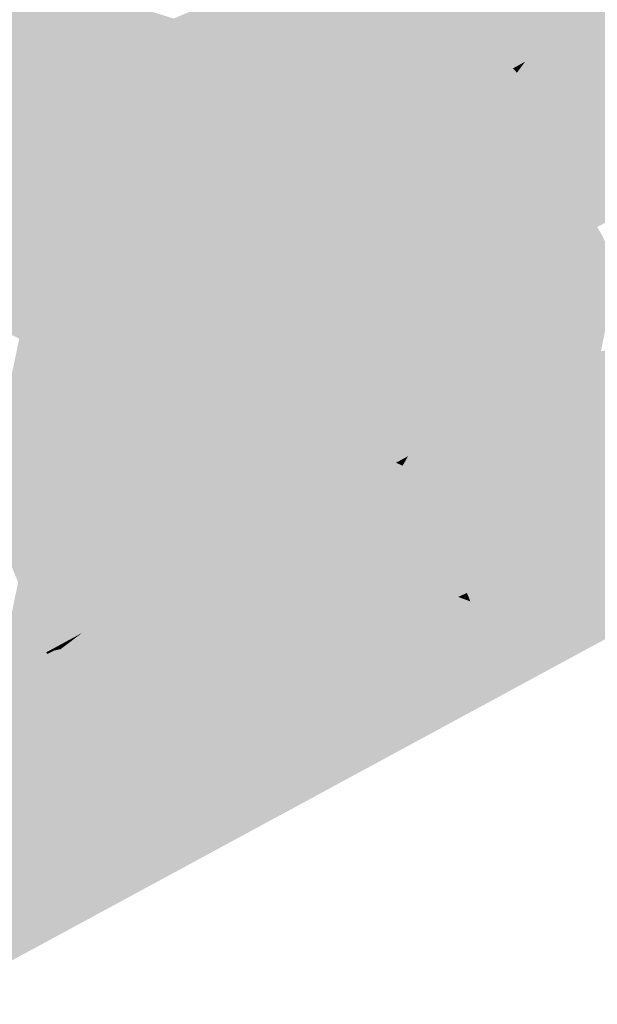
# Model space of a CAD drawing. Header units: metres. Extents: x 164696 to 183842, y 382615 to 387356.
# Tile 630 of 656: x 182687.95 to 182689.73, y 386626.77 to 386629.82. Entities that reach past the tile are written whole.
import ezdxf

# ---------------------------------------------------------------- set-up
doc = ezdxf.new("R2010")
doc.units = ezdxf.units.M
doc.layers.add('C3D-SURFACE_TINSURFACE', color=7, linetype='Continuous')

msp = doc.modelspace()

# ---------------------------------------------------------------- linework, layer by layer
at = {"layer": 'C3D-SURFACE_TINSURFACE', "color": 11, "linetype": 'Continuous', "lineweight": -3, "true_color": 0xff8585}
for points in [[(182689.8812, 386630.2442), (182689.3226, 386629.9191), (182689.7334, 386629.8094)], [(182689.8812, 386630.2442), (182689.7334, 386629.8094), (182689.7707, 386629.8296)], [(182688.4234, 386629.8208), (182688.4393, 386629.7844), (182689.1914, 386630.1467)], [(182688.4586, 386629.7495), (182689.1914, 386630.1467), (182688.4393, 386629.7844)], [(182688.4586, 386629.7495), (182688.4778, 386629.7146), (182689.1914, 386630.1467)], [(182688.4778, 386629.7146), (182689.2144, 386630.1056), (182689.1914, 386630.1467)], [(182688.4778, 386629.7146), (182688.4971, 386629.6797), (182689.2144, 386630.1056)], [(182688.4971, 386629.6797), (182689.2374, 386630.0644), (182689.2144, 386630.1056)], [(182688.4393, 386629.7844), (182687.6182, 386630.0693), (182687.3678, 386629.23)], [(182688.4393, 386629.7844), (182688.4234, 386629.8208), (182687.6182, 386630.0693)], [(182688.4971, 386629.6797), (182688.5163, 386629.6448), (182689.2374, 386630.0644)], [(182688.5163, 386629.6448), (182689.2604, 386630.0233), (182689.2374, 386630.0644)], [(182688.5163, 386629.6448), (182688.5356, 386629.6099), (182689.2604, 386630.0233)], [(182688.5356, 386629.6099), (182689.1004, 386629.4621), (182689.2604, 386630.0233)], [(182689.1376, 386629.4824), (182689.2604, 386630.0233), (182689.1004, 386629.4621)], [(182689.2851, 386629.9795), (182689.2604, 386630.0233), (182689.1376, 386629.4824)], [(182689.2851, 386629.9795), (182689.1376, 386629.4824), (182689.1748, 386629.5037)], [(182689.3039, 386629.9493), (182689.2851, 386629.9795), (182689.1748, 386629.5037)], [(182689.3039, 386629.9493), (182689.1748, 386629.5037), (182689.212, 386629.5239)], [(182689.3226, 386629.9191), (182689.3039, 386629.9493), (182689.212, 386629.5239)], [(182689.2493, 386629.5442), (182689.3226, 386629.9191), (182689.212, 386629.5239)], [(182689.2493, 386629.5442), (182689.3413, 386629.8889), (182689.3226, 386629.9191)], [(182689.3226, 386629.9191), (182689.3413, 386629.8889), (182689.7334, 386629.8094)], [(182689.3413, 386629.8889), (182689.2493, 386629.5442), (182689.2866, 386629.5644)], [(182689.3413, 386629.8889), (182689.2866, 386629.5644), (182689.3661, 386629.8539)], [(182689.3413, 386629.8889), (182689.6962, 386629.788), (182689.7334, 386629.8094)], [(182689.3413, 386629.8889), (182689.3661, 386629.8539), (182689.6962, 386629.788)], [(182689.2866, 386629.5644), (182689.3892, 386629.8138), (182689.3661, 386629.8539)], [(182689.6962, 386629.788), (182689.3661, 386629.8539), (182689.659, 386629.7678)], [(182689.3661, 386629.8539), (182689.3892, 386629.8138), (182689.659, 386629.7678)], [(182689.3238, 386629.5846), (182689.3892, 386629.8138), (182689.2866, 386629.5644)], [(182689.3238, 386629.5846), (182689.3611, 386629.6048), (182689.3892, 386629.8138)], [(182689.3611, 386629.6048), (182689.4123, 386629.7736), (182689.3892, 386629.8138)], [(182689.659, 386629.7678), (182689.3892, 386629.8138), (182689.6218, 386629.7476)], [(182689.6218, 386629.7476), (182689.3892, 386629.8138), (182689.5845, 386629.7273)], [(182689.5845, 386629.7273), (182689.3892, 386629.8138), (182689.4123, 386629.7736)], [(182689.6053, 386629.4463), (182690.2034, 386629.6783), (182689.7707, 386629.8296)], [(182689.6053, 386629.4463), (182689.7707, 386629.8296), (182689.7334, 386629.8094)], [(182689.6962, 386629.788), (182689.6053, 386629.4463), (182689.7334, 386629.8094)], [(182688.4393, 386629.7844), (182687.3678, 386629.23), (182687.3998, 386629.1734)], [(182688.4393, 386629.7844), (182687.3998, 386629.1734), (182688.2065, 386628.9733)], [(182688.4586, 386629.7495), (182688.4393, 386629.7844), (182688.2065, 386628.9733)], [(182689.5885, 386629.4796), (182689.6053, 386629.4463), (182689.6962, 386629.788)], [(182689.5885, 386629.4796), (182689.6962, 386629.788), (182689.659, 386629.7678)], [(182688.4586, 386629.7495), (182688.2065, 386628.9733), (182688.2438, 386628.9935)], [(182688.4586, 386629.7495), (182688.2438, 386628.9935), (182688.281, 386629.0149)], [(182688.4586, 386629.7495), (182688.281, 386629.0149), (182688.4778, 386629.7146)], [(182689.4123, 386629.7736), (182689.3611, 386629.6048), (182689.3983, 386629.6251)], [(182689.4354, 386629.7335), (182689.4123, 386629.7736), (182689.3983, 386629.6251)], [(182689.5845, 386629.7273), (182689.4123, 386629.7736), (182689.5473, 386629.7071)], [(182689.4354, 386629.7335), (182689.5473, 386629.7071), (182689.4123, 386629.7736)], [(182689.5547, 386629.5463), (182689.5716, 386629.5129), (182689.6218, 386629.7476)], [(182689.5547, 386629.5463), (182689.6218, 386629.7476), (182689.5845, 386629.7273)], [(182689.5716, 386629.5129), (182689.5885, 386629.4796), (182689.659, 386629.7678)], [(182689.5716, 386629.5129), (182689.659, 386629.7678), (182689.6218, 386629.7476)], [(182689.4354, 386629.7335), (182689.3983, 386629.6251), (182689.4355, 386629.6464)], [(182689.4354, 386629.7335), (182689.51, 386629.6869), (182689.5473, 386629.7071)], [(182689.464, 386629.6874), (182689.51, 386629.6869), (182689.4354, 386629.7335)], [(182689.464, 386629.6874), (182689.4354, 386629.7335), (182689.4355, 386629.6464)], [(182689.527, 386629.5844), (182689.5547, 386629.5463), (182689.5845, 386629.7273)], [(182689.527, 386629.5844), (182689.5845, 386629.7273), (182689.5473, 386629.7071)], [(182688.4971, 386629.6797), (182688.4778, 386629.7146), (182688.281, 386629.0149)], [(182689.464, 386629.6874), (182689.4355, 386629.6464), (182689.4727, 386629.6666)], [(182689.464, 386629.6874), (182689.4727, 386629.6666), (182689.51, 386629.6869)], [(182689.485, 386629.6531), (182689.51, 386629.6869), (182689.4727, 386629.6666)], [(182689.506, 386629.6188), (182689.51, 386629.6869), (182689.485, 386629.6531)], [(182689.506, 386629.6188), (182689.527, 386629.5844), (182689.5473, 386629.7071)], [(182689.506, 386629.6188), (182689.5473, 386629.7071), (182689.51, 386629.6869)], [(182688.4971, 386629.6797), (182688.281, 386629.0149), (182688.3183, 386629.0351)], [(182688.5163, 386629.6448), (182688.4971, 386629.6797), (182688.3183, 386629.0351)], [(182689.485, 386629.6531), (182689.4727, 386629.6666), (182689.4355, 386629.6464)], [(182690.2034, 386629.6783), (182689.6053, 386629.4463), (182689.6248, 386629.3969)], [(182690.2034, 386629.6783), (182689.6248, 386629.3969), (182689.6498, 386629.3484)], [(182690.2212, 386629.6449), (182690.2034, 386629.6783), (182689.6498, 386629.3484)], [(182688.5163, 386629.6448), (182688.3183, 386629.0351), (182688.3555, 386629.0553)], [(182688.5482, 386629.5767), (182688.5163, 386629.6448), (182688.3555, 386629.0553)], [(182688.5482, 386629.5767), (182688.5356, 386629.6099), (182688.5163, 386629.6448)], [(182689.527, 386629.5844), (182689.3983, 386629.6251), (182689.3611, 386629.6048)], [(182689.506, 386629.6188), (182689.4355, 386629.6464), (182689.3983, 386629.6251)], [(182689.527, 386629.5844), (182689.506, 386629.6188), (182689.3983, 386629.6251)], [(182689.506, 386629.6188), (182689.485, 386629.6531), (182689.4355, 386629.6464)], [(182690.239, 386629.6114), (182690.2212, 386629.6449), (182689.6498, 386629.3484)], [(182688.5356, 386629.6099), (182689.0631, 386629.4419), (182689.1004, 386629.4621)], [(182688.5356, 386629.6099), (182689.0259, 386629.4217), (182689.0631, 386629.4419)], [(182688.5356, 386629.6099), (182688.5482, 386629.5767), (182689.0259, 386629.4217)], [(182689.5716, 386629.5129), (182689.3611, 386629.6048), (182689.3238, 386629.5846)], [(182689.527, 386629.5844), (182689.3611, 386629.6048), (182689.5547, 386629.5463)], [(182689.5716, 386629.5129), (182689.5547, 386629.5463), (182689.3611, 386629.6048)], [(182690.239, 386629.6114), (182689.6498, 386629.3484), (182689.6749, 386629.2998)], [(182690.2568, 386629.578), (182690.239, 386629.6114), (182689.6749, 386629.2998)], [(182688.5482, 386629.5767), (182688.3555, 386629.0553), (182688.3927, 386629.0755)], [(182688.5655, 386629.5429), (182688.5482, 386629.5767), (182688.3927, 386629.0755)], [(182688.5655, 386629.5429), (182689.0259, 386629.4217), (182688.5482, 386629.5767)], [(182689.2493, 386629.5442), (182689.6053, 386629.4463), (182689.2866, 386629.5644)], [(182689.5885, 386629.4796), (182689.3238, 386629.5846), (182689.2866, 386629.5644)], [(182689.5885, 386629.4796), (182689.2866, 386629.5644), (182689.6053, 386629.4463)], [(182689.5716, 386629.5129), (182689.3238, 386629.5846), (182689.5885, 386629.4796)], [(182690.2745, 386629.5445), (182690.2568, 386629.578), (182689.6749, 386629.2998)], [(182688.5655, 386629.5429), (182688.3927, 386629.0755), (182688.43, 386629.0958)], [(182688.5655, 386629.5429), (182688.43, 386629.0958), (182688.5828, 386629.5092)], [(182688.5655, 386629.5429), (182688.9886, 386629.4014), (182689.0259, 386629.4217)], [(182688.5655, 386629.5429), (182688.5828, 386629.5092), (182688.9886, 386629.4014)], [(182689.2493, 386629.5442), (182689.212, 386629.5239), (182689.6248, 386629.3969)], [(182689.2493, 386629.5442), (182689.6248, 386629.3969), (182689.6053, 386629.4463)], [(182690.2745, 386629.5445), (182689.6749, 386629.2998), (182690.2997, 386629.4758)], [(182688.5828, 386629.5092), (182688.43, 386629.0958), (182688.4672, 386629.116)], [(182688.6001, 386629.4754), (182688.5828, 386629.5092), (182688.4672, 386629.116)], [(182688.5828, 386629.5092), (182688.9513, 386629.3812), (182688.9886, 386629.4014)], [(182688.5828, 386629.5092), (182688.6001, 386629.4754), (182688.9513, 386629.3812)], [(182689.1748, 386629.5037), (182689.1376, 386629.4824), (182689.6498, 386629.3484)], [(182689.212, 386629.5239), (182689.1748, 386629.5037), (182689.6248, 386629.3969)], [(182689.1748, 386629.5037), (182689.6498, 386629.3484), (182689.6248, 386629.3969)], [(182688.6001, 386629.4754), (182688.4672, 386629.116), (182688.5045, 386629.1362)], [(182688.6001, 386629.4754), (182688.5045, 386629.1362), (182688.6174, 386629.4417)], [(182688.6001, 386629.4754), (182688.9141, 386629.361), (182688.9513, 386629.3812)], [(182688.6001, 386629.4754), (182688.6174, 386629.4417), (182688.9141, 386629.361)], [(182692.7124, 386629.501), (182690.8493, 386628.5516), (182688.6009, 386627.2739)], [(182689.1376, 386629.4824), (182689.1004, 386629.4621), (182689.6966, 386629.2437)], [(182689.1376, 386629.4824), (182689.6749, 386629.2998), (182689.6498, 386629.3484)], [(182689.1376, 386629.4824), (182689.6966, 386629.2437), (182689.6749, 386629.2998)], [(182690.2997, 386629.4758), (182689.6749, 386629.2998), (182689.6966, 386629.2437)], [(182690.2997, 386629.4758), (182689.6966, 386629.2437), (182689.7151, 386629.2099)], [(182690.2997, 386629.4758), (182689.7151, 386629.2099), (182689.7336, 386629.176)], [(182688.6174, 386629.4417), (182688.5045, 386629.1362), (182688.5417, 386629.1565)], [(182688.6174, 386629.4417), (182688.5417, 386629.1565), (182688.6347, 386629.408)], [(182688.6174, 386629.4417), (182688.8769, 386629.3408), (182688.9141, 386629.361)], [(182688.6174, 386629.4417), (182688.6347, 386629.408), (182688.8769, 386629.3408)], [(182689.0631, 386629.4419), (182688.8809, 386628.8922), (182688.8985, 386628.8611)], [(182689.0259, 386629.4217), (182688.8809, 386628.8922), (182689.0631, 386629.4419)], [(182689.0631, 386629.4419), (182688.8985, 386628.8611), (182688.9162, 386628.8299)], [(182689.0631, 386629.4419), (182688.9162, 386628.8299), (182689.6966, 386629.2437)], [(182689.0631, 386629.4419), (182689.6966, 386629.2437), (182689.1004, 386629.4621)], [(182688.9886, 386629.4014), (182688.8809, 386628.8922), (182689.0259, 386629.4217)], [(182688.6347, 386629.408), (182688.5417, 386629.1565), (182688.6489, 386629.3655)], [(182688.8769, 386629.3408), (182688.6347, 386629.408), (182688.8397, 386629.3194)], [(182688.8397, 386629.3194), (182688.6347, 386629.408), (182688.6489, 386629.3655)], [(182688.9513, 386629.3812), (182688.8197, 386629.0088), (182688.8427, 386628.9625)], [(182688.9513, 386629.3812), (182688.9141, 386629.361), (182688.8197, 386629.0088)], [(182688.9886, 386629.4014), (182688.8427, 386628.9625), (182688.8657, 386628.9162)], [(182688.9886, 386629.4014), (182688.9513, 386629.3812), (182688.8427, 386628.9625)], [(182688.9886, 386629.4014), (182688.8657, 386628.9162), (182688.8809, 386628.8922)], [(182688.6489, 386629.3655), (182688.5417, 386629.1565), (182688.579, 386629.1778)], [(182688.6162, 386629.198), (182688.6489, 386629.3655), (182688.579, 386629.1778)], [(182688.6162, 386629.198), (182688.6693, 386629.3237), (182688.6489, 386629.3655)], [(182688.8397, 386629.3194), (182688.6489, 386629.3655), (182688.8024, 386629.2992)], [(182688.8024, 386629.2992), (182688.6489, 386629.3655), (182688.6693, 386629.3237)], [(182688.9141, 386629.361), (182688.7967, 386629.055), (182688.8197, 386629.0088)], [(182688.9141, 386629.361), (182688.8769, 386629.3408), (182688.7967, 386629.055)], [(182688.6534, 386629.2183), (182688.6693, 386629.3237), (182688.6162, 386629.198)], [(182688.6534, 386629.2183), (182688.6897, 386629.2819), (182688.6693, 386629.3237)], [(182688.8024, 386629.2992), (182688.6693, 386629.3237), (182688.7652, 386629.279)], [(182688.7652, 386629.279), (182688.6693, 386629.3237), (182688.6897, 386629.2819)], [(182688.8769, 386629.3408), (182688.7737, 386629.1013), (182688.7967, 386629.055)], [(182688.8769, 386629.3408), (182688.8397, 386629.3194), (182688.7737, 386629.1013)], [(182688.8024, 386629.2992), (182688.7507, 386629.1475), (182688.7737, 386629.1013)], [(182688.8024, 386629.2992), (182688.7652, 386629.279), (182688.7507, 386629.1475)], [(182688.8397, 386629.3194), (182688.8024, 386629.2992), (182688.7737, 386629.1013)], [(182688.6907, 386629.2385), (182688.6897, 386629.2819), (182688.6534, 386629.2183)], [(182688.7279, 386629.2587), (182688.7652, 386629.279), (182688.6897, 386629.2819)], [(182688.7279, 386629.2587), (182688.6897, 386629.2819), (182688.7101, 386629.24)], [(182688.6907, 386629.2385), (182688.7101, 386629.24), (182688.6897, 386629.2819)], [(182688.7279, 386629.2587), (182688.7101, 386629.24), (182688.7305, 386629.1982)], [(182688.7279, 386629.2587), (182688.7305, 386629.1982), (182688.7652, 386629.279)], [(182688.7652, 386629.279), (182688.7305, 386629.1982), (182688.7507, 386629.1475)], [(182688.6907, 386629.2385), (182688.6534, 386629.2183), (182688.7305, 386629.1982)], [(182688.6907, 386629.2385), (182688.7305, 386629.1982), (182688.7101, 386629.24)], [(182689.5211, 386628.6701), (182689.6966, 386629.2437), (182688.9162, 386628.8299)], [(182689.5211, 386628.6701), (182689.5585, 386628.6903), (182689.6966, 386629.2437)], [(182689.5585, 386628.6903), (182689.7151, 386629.2099), (182689.6966, 386629.2437)], [(182688.6162, 386629.198), (182688.579, 386629.1778), (182688.7507, 386629.1475)], [(182688.6534, 386629.2183), (182688.6162, 386629.198), (182688.7507, 386629.1475)], [(182688.6534, 386629.2183), (182688.7507, 386629.1475), (182688.7305, 386629.1982)], [(182689.5585, 386628.6903), (182689.5957, 386628.7105), (182689.7151, 386629.2099)], [(182689.5957, 386628.7105), (182689.7336, 386629.176), (182689.7151, 386629.2099)], [(182687.3998, 386629.1734), (182688.1693, 386628.9531), (182688.2065, 386628.9733)], [(182687.3998, 386629.1734), (182688.132, 386628.9328), (182688.1693, 386628.9531)], [(182687.3998, 386629.1734), (182688.0948, 386628.9126), (182688.132, 386628.9328)], [(182687.3998, 386629.1734), (182687.4233, 386629.1187), (182688.0948, 386628.9126)], [(182688.579, 386629.1778), (182688.5417, 386629.1565), (182688.7737, 386629.1013)], [(182688.579, 386629.1778), (182688.7737, 386629.1013), (182688.7507, 386629.1475)], [(182689.5957, 386628.7105), (182689.7521, 386629.1422), (182689.7336, 386629.176)], [(182688.5045, 386629.1362), (182688.7967, 386629.055), (182688.5417, 386629.1565)], [(182688.5417, 386629.1565), (182688.7967, 386629.055), (182688.7737, 386629.1013)], [(182689.5957, 386628.7105), (182689.6331, 386628.7308), (182689.7521, 386629.1422)], [(182689.6331, 386628.7308), (182689.7756, 386629.0864), (182689.7521, 386629.1422)], [(182687.4233, 386629.1187), (182688.0576, 386628.8924), (182688.0948, 386628.9126)], [(182687.4233, 386629.1187), (182688.0203, 386628.8721), (182688.0576, 386628.8924)], [(182687.4233, 386629.1187), (182687.4467, 386629.0639), (182688.0203, 386628.8721)], [(182688.4672, 386629.116), (182688.43, 386629.0958), (182688.8427, 386628.9625)], [(182688.5045, 386629.1362), (182688.4672, 386629.116), (182688.8197, 386629.0088)], [(182688.4672, 386629.116), (182688.8427, 386628.9625), (182688.8197, 386629.0088)], [(182688.5045, 386629.1362), (182688.8197, 386629.0088), (182688.7967, 386629.055)], [(182688.43, 386629.0958), (182688.3927, 386629.0755), (182688.8427, 386628.9625)], [(182689.6331, 386628.7308), (182689.6704, 386628.751), (182689.7756, 386629.0864)], [(182689.6704, 386628.751), (182689.7077, 386628.7712), (182689.7756, 386629.0864)], [(182689.7077, 386628.7712), (182689.7971, 386629.0528), (182689.7756, 386629.0864)], [(182687.4467, 386629.0639), (182687.9831, 386628.8508), (182688.0203, 386628.8721)], [(182687.4467, 386629.0639), (182687.9458, 386628.8306), (182687.9831, 386628.8508)], [(182688.3555, 386629.0553), (182688.3183, 386629.0351), (182688.8657, 386628.9162)], [(182688.3927, 386629.0755), (182688.3555, 386629.0553), (182688.8657, 386628.9162)], [(182688.3927, 386629.0755), (182688.8657, 386628.9162), (182688.8427, 386628.9625)], [(182689.7077, 386628.7712), (182689.745, 386628.7915), (182689.7971, 386629.0528)], [(182688.7377, 386628.2441), (182688.3183, 386629.0351), (182688.281, 386629.0149)], [(182688.7377, 386628.2441), (182688.8985, 386628.8611), (182688.3183, 386629.0351)], [(182688.3183, 386629.0351), (182688.8809, 386628.8922), (182688.8657, 386628.9162)], [(182688.3183, 386629.0351), (182688.8985, 386628.8611), (182688.8809, 386628.8922)], [(182688.6631, 386628.2037), (182688.2438, 386628.9935), (182688.2065, 386628.9733)], [(182688.7004, 386628.2239), (182688.281, 386629.0149), (182688.2438, 386628.9935)], [(182688.7004, 386628.2239), (182688.2438, 386628.9935), (182688.6631, 386628.2037)], [(182688.7004, 386628.2239), (182688.7377, 386628.2441), (182688.281, 386629.0149)], [(182688.6257, 386628.1835), (182688.2065, 386628.9733), (182688.1693, 386628.9531)], [(182688.6257, 386628.1835), (182688.6631, 386628.2037), (182688.2065, 386628.9733)], [(182688.5511, 386628.143), (182688.132, 386628.9328), (182688.0948, 386628.9126)], [(182688.5885, 386628.1632), (182688.1693, 386628.9531), (182688.132, 386628.9328)], [(182688.5511, 386628.143), (182688.5885, 386628.1632), (182688.132, 386628.9328)], [(182688.5885, 386628.1632), (182688.6257, 386628.1835), (182688.1693, 386628.9531)], [(182688.5139, 386628.1228), (182688.0948, 386628.9126), (182688.0576, 386628.8924)], [(182688.5139, 386628.1228), (182688.5511, 386628.143), (182688.0948, 386628.9126)], [(182688.4766, 386628.1025), (182688.0203, 386628.8721), (182687.8375, 386628.3175)], [(182688.0203, 386628.8721), (182687.9831, 386628.8508), (182687.8375, 386628.3175)], [(182688.4766, 386628.1025), (182688.0576, 386628.8924), (182688.0203, 386628.8721)], [(182688.4766, 386628.1025), (182688.5139, 386628.1228), (182688.0576, 386628.8924)], [(182687.9831, 386628.8508), (182687.9458, 386628.8306), (182687.8375, 386628.3175)], [(182688.7377, 386628.2441), (182688.9162, 386628.8299), (182688.8985, 386628.8611)], [(182688.7377, 386628.2441), (182688.775, 386628.2644), (182688.9162, 386628.8299)], [(182688.775, 386628.2644), (182688.9339, 386628.7988), (182688.9162, 386628.8299)], [(182689.4839, 386628.6498), (182688.9162, 386628.8299), (182688.9339, 386628.7988)], [(182689.4839, 386628.6498), (182689.5211, 386628.6701), (182688.9162, 386628.8299)], [(182689.6704, 386628.751), (182689.4661, 386627.8235), (182689.9174, 386628.8157)], [(182689.4661, 386627.8235), (182690.702, 386628.5505), (182689.9174, 386628.8157)], [(182689.6704, 386628.751), (182689.9174, 386628.8157), (182689.7077, 386628.7712)], [(182689.7077, 386628.7712), (182689.9174, 386628.8157), (182689.745, 386628.7915)], [(182688.775, 386628.2644), (182688.8123, 386628.2846), (182688.9339, 386628.7988)], [(182688.8123, 386628.2846), (182688.9516, 386628.7676), (182688.9339, 386628.7988)], [(182689.4465, 386628.6296), (182688.9339, 386628.7988), (182688.9516, 386628.7676)], [(182689.4839, 386628.6498), (182688.9339, 386628.7988), (182689.4465, 386628.6296)], [(182688.8123, 386628.2846), (182688.8496, 386628.3048), (182688.9516, 386628.7676)], [(182688.8496, 386628.3048), (182688.9688, 386628.7381), (182688.9516, 386628.7676)], [(182689.4465, 386628.6296), (182688.9516, 386628.7676), (182688.9688, 386628.7381)], [(182689.6331, 386628.7308), (182689.4661, 386627.8235), (182689.6704, 386628.751)], [(182688.8496, 386628.3048), (182688.9891, 386628.7007), (182688.9688, 386628.7381)], [(182689.3719, 386628.588), (182688.9688, 386628.7381), (182688.9891, 386628.7007)], [(182689.4092, 386628.6083), (182688.9688, 386628.7381), (182689.3719, 386628.588)], [(182689.4092, 386628.6083), (182689.4465, 386628.6296), (182688.9688, 386628.7381)], [(182689.5957, 386628.7105), (182689.357, 386628.0606), (182689.3515, 386628.0011)], [(182689.5957, 386628.7105), (182689.3515, 386628.0011), (182689.4661, 386627.8235)], [(182689.5585, 386628.6903), (182689.357, 386628.0606), (182689.5957, 386628.7105)], [(182689.5957, 386628.7105), (182689.4661, 386627.8235), (182689.6331, 386628.7308)], [(182688.8869, 386628.3251), (182688.9891, 386628.7007), (182688.8496, 386628.3048)], [(182688.8869, 386628.3251), (182689.0093, 386628.6632), (182688.9891, 386628.7007)], [(182689.3346, 386628.5678), (182688.9891, 386628.7007), (182689.0093, 386628.6632)], [(182689.3346, 386628.5678), (182689.3719, 386628.588), (182688.9891, 386628.7007)], [(182689.5585, 386628.6903), (182689.5211, 386628.6701), (182689.3194, 386628.0702)], [(182689.5585, 386628.6903), (182689.3194, 386628.0702), (182689.3303, 386628.0437)], [(182689.5585, 386628.6903), (182689.3303, 386628.0437), (182689.3547, 386628.0593)], [(182689.5585, 386628.6903), (182689.3547, 386628.0593), (182689.357, 386628.0606)], [(182688.8869, 386628.3251), (182688.9242, 386628.3453), (182689.0093, 386628.6632)], [(182688.9242, 386628.3453), (182689.0296, 386628.6258), (182689.0093, 386628.6632)], [(182689.2973, 386628.5476), (182689.0093, 386628.6632), (182689.0296, 386628.6258)], [(182689.3346, 386628.5678), (182689.0093, 386628.6632), (182689.2973, 386628.5476)], [(182689.5211, 386628.6701), (182689.4839, 386628.6498), (182689.298, 386628.1256)], [(182689.5211, 386628.6701), (182689.298, 386628.1256), (182689.3194, 386628.0702)], [(182689.4839, 386628.6498), (182689.4465, 386628.6296), (182689.298, 386628.1256)], [(182688.9242, 386628.3453), (182688.9616, 386628.3655), (182689.0296, 386628.6258)], [(182688.9616, 386628.3655), (182689.0499, 386628.5883), (182689.0296, 386628.6258)], [(182689.26, 386628.5274), (182689.0296, 386628.6258), (182689.0499, 386628.5883)], [(182689.26, 386628.5274), (182689.2973, 386628.5476), (182689.0296, 386628.6258)], [(182689.4465, 386628.6296), (182689.4092, 386628.6083), (182689.298, 386628.1256)], [(182689.4092, 386628.6083), (182689.2625, 386628.1926), (182689.298, 386628.1256)], [(182689.4092, 386628.6083), (182689.3719, 386628.588), (182689.2625, 386628.1926)], [(182688.9616, 386628.3655), (182688.9988, 386628.3858), (182689.0499, 386628.5883)], [(182688.9988, 386628.3858), (182689.0726, 386628.5471), (182689.0499, 386628.5883)], [(182689.2227, 386628.5071), (182689.0499, 386628.5883), (182689.0726, 386628.5471)], [(182689.2227, 386628.5071), (182689.26, 386628.5274), (182689.0499, 386628.5883)], [(182689.3346, 386628.5678), (182689.2973, 386628.5476), (182689.2237, 386628.2646)], [(182689.3346, 386628.5678), (182689.2237, 386628.2646), (182689.2406, 386628.233)], [(182689.3346, 386628.5678), (182689.2406, 386628.233), (182689.3719, 386628.588)], [(182689.3719, 386628.588), (182689.2406, 386628.233), (182689.2625, 386628.1926)], [(182688.9988, 386628.3858), (182689.0362, 386628.406), (182689.0726, 386628.5471)], [(182689.0362, 386628.406), (182689.0734, 386628.4262), (182689.0726, 386628.5471)], [(182689.0734, 386628.4262), (182689.102, 386628.4922), (182689.0726, 386628.5471)], [(182689.1854, 386628.4869), (182689.0726, 386628.5471), (182689.102, 386628.4922)], [(182689.1854, 386628.4869), (182689.2227, 386628.5071), (182689.0726, 386628.5471)], [(182689.26, 386628.5274), (182689.2069, 386628.2963), (182689.2973, 386628.5476)], [(182689.2973, 386628.5476), (182689.2069, 386628.2963), (182689.2237, 386628.2646)], [(182689.4661, 386627.8235), (182690.6789, 386628.4629), (182690.702, 386628.5505)], [(182689.1854, 386628.4869), (182689.1732, 386628.3596), (182689.2227, 386628.5071)], [(182689.2227, 386628.5071), (182689.1732, 386628.3596), (182689.19, 386628.3279)], [(182689.2227, 386628.5071), (182689.19, 386628.3279), (182689.26, 386628.5274)], [(182689.26, 386628.5274), (182689.19, 386628.3279), (182689.2069, 386628.2963)], [(182689.1108, 386628.4464), (182689.102, 386628.4922), (182689.0734, 386628.4262)], [(182689.1108, 386628.4464), (182689.1481, 386628.4667), (182689.102, 386628.4922)], [(182689.1481, 386628.4667), (182689.1854, 386628.4869), (182689.102, 386628.4922)], [(182689.1481, 386628.4667), (182689.1563, 386628.3912), (182689.1854, 386628.4869)], [(182689.1854, 386628.4869), (182689.1563, 386628.3912), (182689.1732, 386628.3596)], [(182689.4661, 386627.8235), (182688.37, 386627.1803), (182690.6789, 386628.4629)], [(182689.1108, 386628.4464), (182689.0734, 386628.4262), (182689.1314, 386628.4374)], [(182689.0734, 386628.4262), (182689.1563, 386628.3912), (182689.1314, 386628.4374)], [(182689.1108, 386628.4464), (182689.1314, 386628.4374), (182689.1481, 386628.4667)], [(182689.1481, 386628.4667), (182689.1314, 386628.4374), (182689.1563, 386628.3912)], [(182688.9988, 386628.3858), (182689.1732, 386628.3596), (182689.0362, 386628.406)], [(182689.0362, 386628.406), (182689.1563, 386628.3912), (182689.0734, 386628.4262)], [(182689.0362, 386628.406), (182689.1732, 386628.3596), (182689.1563, 386628.3912)], [(182688.9616, 386628.3655), (182689.2069, 386628.2963), (182688.9988, 386628.3858)], [(182688.9988, 386628.3858), (182689.19, 386628.3279), (182689.1732, 386628.3596)], [(182688.9988, 386628.3858), (182689.2069, 386628.2963), (182689.19, 386628.3279)], [(182688.8869, 386628.3251), (182689.2406, 386628.233), (182688.9242, 386628.3453)], [(182688.9242, 386628.3453), (182689.2237, 386628.2646), (182688.9616, 386628.3655)], [(182688.9242, 386628.3453), (182689.2406, 386628.233), (182689.2237, 386628.2646)], [(182688.9616, 386628.3655), (182689.2237, 386628.2646), (182689.2069, 386628.2963)], [(182688.4766, 386628.1025), (182687.8375, 386628.3175), (182687.8546, 386628.2799)], [(182688.8869, 386628.3251), (182688.8496, 386628.3048), (182689.2625, 386628.1926)], [(182688.8869, 386628.3251), (182689.2625, 386628.1926), (182689.2406, 386628.233)], [(182688.775, 386628.2644), (182689.3194, 386628.0702), (182688.8123, 386628.2846)], [(182688.8123, 386628.2846), (182689.298, 386628.1256), (182688.8496, 386628.3048)], [(182688.8123, 386628.2846), (182689.3194, 386628.0702), (182689.298, 386628.1256)], [(182688.8496, 386628.3048), (182689.298, 386628.1256), (182689.2625, 386628.1926)], [(182688.4392, 386628.0823), (182687.8546, 386628.2799), (182687.8716, 386628.2423)], [(182688.4392, 386628.0823), (182688.4766, 386628.1025), (182687.8546, 386628.2799)], [(182688.7377, 386628.2441), (182689.3194, 386628.0702), (182688.775, 386628.2644)], [(182688.402, 386628.0621), (182687.8716, 386628.2423), (182687.8887, 386628.2047)], [(182688.402, 386628.0621), (182688.4392, 386628.0823), (182687.8716, 386628.2423)], [(182688.7004, 386628.2239), (182688.6631, 386628.2037), (182689.3628, 386627.9643)], [(182688.7004, 386628.2239), (182689.3034, 386628.0314), (182688.7377, 386628.2441)], [(182688.7004, 386628.2239), (182689.3011, 386628.0302), (182689.3034, 386628.0314)], [(182688.7004, 386628.2239), (182689.3628, 386627.9643), (182689.352, 386627.9908)], [(182688.7004, 386628.2239), (182689.352, 386627.9908), (182689.3011, 386628.0302)], [(182688.7377, 386628.2441), (182689.3034, 386628.0314), (182689.3303, 386628.0437)], [(182688.7377, 386628.2441), (182689.3303, 386628.0437), (182689.3194, 386628.0702)], [(182688.3646, 386628.0418), (182687.8887, 386628.2047), (182687.9058, 386628.1671)], [(182688.402, 386628.0621), (182687.8887, 386628.2047), (182688.3646, 386628.0418)], [(182688.6257, 386628.1835), (182689.3628, 386627.9643), (182688.6631, 386628.2037)], [(182688.29, 386628.0014), (182687.9058, 386628.1671), (182687.9423, 386628.0761)], [(182688.29, 386628.0014), (182688.3274, 386628.0216), (182687.9058, 386628.1671)], [(182688.3274, 386628.0216), (182688.3646, 386628.0418), (182687.9058, 386628.1671)], [(182688.5511, 386628.143), (182689.39, 386627.9183), (182688.5885, 386628.1632)], [(182688.5885, 386628.1632), (182689.3628, 386627.9643), (182688.6257, 386628.1835)], [(182688.5885, 386628.1632), (182689.39, 386627.9183), (182689.3628, 386627.9643)], [(182688.5139, 386628.1228), (182689.39, 386627.9183), (182688.5511, 386628.143)], [(182688.4392, 386628.0823), (182689.4278, 386627.854), (182688.4766, 386628.1025)], [(182688.4766, 386628.1025), (182689.4278, 386627.854), (182688.5139, 386628.1228)], [(182688.5139, 386628.1228), (182689.4278, 386627.854), (182689.39, 386627.9183)], [(182687.8797, 386627.7789), (182687.9731, 386628.0103), (182687.9423, 386628.0761)], [(182688.2154, 386627.9609), (182687.9423, 386628.0761), (182687.9731, 386628.0103)], [(182688.2154, 386627.9609), (182688.2527, 386627.9812), (182687.9423, 386628.0761)], [(182688.2527, 386627.9812), (182688.29, 386628.0014), (182687.9423, 386628.0761)], [(182688.402, 386628.0621), (182689.4278, 386627.854), (182688.4392, 386628.0823)], [(182688.3274, 386628.0216), (182689.4278, 386627.854), (182688.3646, 386628.0418)], [(182688.402, 386628.0621), (182688.3646, 386628.0418), (182689.4278, 386627.854)], [(182687.9169, 386627.7991), (182687.9731, 386628.0103), (182687.8797, 386627.7789)], [(182687.9169, 386627.7991), (182687.9931, 386627.9492), (182687.9731, 386628.0103)], [(182688.1408, 386627.9205), (182687.9731, 386628.0103), (182687.9931, 386627.9492)], [(182688.1781, 386627.9407), (182687.9731, 386628.0103), (182688.1408, 386627.9205)], [(182688.2154, 386627.9609), (182687.9731, 386628.0103), (182688.1781, 386627.9407)], [(182688.29, 386628.0014), (182689.4278, 386627.854), (182688.3274, 386628.0216)], [(182688.2154, 386627.9609), (182689.4582, 386627.8265), (182688.2527, 386627.9812)], [(182688.2527, 386627.9812), (182689.4278, 386627.854), (182688.29, 386628.0014)], [(182688.2527, 386627.9812), (182689.4582, 386627.8265), (182689.4278, 386627.854)], [(182689.4661, 386627.8235), (182689.3515, 386628.0011), (182689.3656, 386627.9678)], [(182689.39, 386627.9183), (182689.3656, 386627.9678), (182689.352, 386627.9908)], [(182689.39, 386627.9183), (182689.352, 386627.9908), (182689.3628, 386627.9643)], [(182688.2154, 386627.9609), (182688.1233, 386627.9018), (182687.8625, 386627.1875)], [(182688.2154, 386627.9609), (182687.8625, 386627.1875), (182688.7141, 386627.3868)], [(182687.9169, 386627.7991), (182687.9543, 386627.8193), (182687.9931, 386627.9492)], [(182687.9543, 386627.8193), (182688.0024, 386627.934), (182687.9931, 386627.9492)], [(182688.1035, 386627.9002), (182687.9931, 386627.9492), (182688.0024, 386627.934)], [(182688.1035, 386627.9002), (182688.1408, 386627.9205), (182687.9931, 386627.9492)], [(182688.2154, 386627.9609), (182688.1781, 386627.9407), (182688.1194, 386627.9009)], [(182688.2154, 386627.9609), (182688.1194, 386627.9009), (182688.1233, 386627.9018)], [(182688.2154, 386627.9609), (182688.7141, 386627.3868), (182689.4582, 386627.8265)], [(182689.4661, 386627.8235), (182689.3656, 386627.9678), (182689.39, 386627.9183)], [(182687.9543, 386627.8193), (182687.9915, 386627.8396), (182688.0024, 386627.934)], [(182687.9915, 386627.8396), (182688.0116, 386627.9189), (182688.0024, 386627.934)], [(182687.9915, 386627.8396), (182688.0208, 386627.9037), (182688.0116, 386627.9189)], [(182688.1035, 386627.9002), (182688.0024, 386627.934), (182688.0116, 386627.9189)], [(182688.1035, 386627.9002), (182688.0116, 386627.9189), (182688.0208, 386627.9037)], [(182688.1035, 386627.9002), (182688.1072, 386627.8952), (182688.1408, 386627.9205)], [(182688.1781, 386627.9407), (182688.1408, 386627.9205), (182688.1072, 386627.8952)], [(182688.1781, 386627.9407), (182688.1072, 386627.8952), (182688.1194, 386627.9009)], [(182688.0289, 386627.8598), (182688.0208, 386627.9037), (182687.9915, 386627.8396)], [(182688.0662, 386627.88), (182688.0208, 386627.9037), (182688.0289, 386627.8598)], [(182688.0662, 386627.88), (182688.1035, 386627.9002), (182688.0208, 386627.9037)], [(182688.0662, 386627.88), (182688.0853, 386627.8817), (182688.1035, 386627.9002)], [(182688.1035, 386627.9002), (182688.0853, 386627.8817), (182688.1072, 386627.8952)], [(182689.4661, 386627.8235), (182689.39, 386627.9183), (182689.4278, 386627.854)], [(182688.0289, 386627.8598), (182687.9915, 386627.8396), (182688.0326, 386627.8548)], [(182688.0662, 386627.88), (182688.0289, 386627.8598), (182688.0541, 386627.8655)], [(182688.0289, 386627.8598), (182688.0326, 386627.8548), (182688.0541, 386627.8655)], [(182688.0662, 386627.88), (182688.0541, 386627.8655), (182688.0708, 386627.8739)], [(182688.0662, 386627.88), (182688.0708, 386627.8739), (182688.0853, 386627.8817)], [(182687.9543, 386627.8193), (182687.8134, 386627.2952), (182688.014, 386627.8446)], [(182687.9543, 386627.8193), (182688.014, 386627.8446), (182688.0326, 386627.8548)], [(182687.9543, 386627.8193), (182688.0326, 386627.8548), (182687.9915, 386627.8396)], [(182689.4661, 386627.8235), (182689.4278, 386627.854), (182689.4582, 386627.8265)], [(182687.9169, 386627.7991), (182687.8134, 386627.2952), (182687.9543, 386627.8193)], [(182689.4661, 386627.8235), (182688.7141, 386627.3868), (182688.37, 386627.1803)], [(182689.4661, 386627.8235), (182689.4582, 386627.8265), (182688.7141, 386627.3868)]]:
    msp.add_solid(points, dxfattribs=at)
at = {"layer": 'C3D-SURFACE_TINSURFACE', "color": 1, "linetype": 'Continuous', "lineweight": -3, "true_color": 0xe60000}
for points in [[(182690.8493, 386628.5516), (182690.7892, 386628.521), (182687.6724, 386626.7711)], [(182690.8493, 386628.5516), (182687.6724, 386626.7711), (182688.6009, 386627.2739)], [(182690.6789, 386628.4629), (182687.6724, 386626.7711), (182690.7892, 386628.521)], [(182690.6789, 386628.4629), (182688.37, 386627.1803), (182687.6724, 386626.7711)], [(182689.3303, 386628.0437), (182689.3034, 386628.0314), (182689.3411, 386628.0173)], [(182689.3303, 386628.0437), (182689.3411, 386628.0173), (182689.3547, 386628.0593)], [(182689.357, 386628.0606), (182689.3547, 386628.0593), (182689.3411, 386628.0173)], [(182689.3515, 386628.0011), (182689.357, 386628.0606), (182689.3411, 386628.0173)], [(182689.3034, 386628.0314), (182689.3011, 386628.0302), (182689.3411, 386628.0173)], [(182689.352, 386627.9908), (182689.3411, 386628.0173), (182689.3011, 386628.0302)], [(182689.3656, 386627.9678), (182689.3515, 386628.0011), (182689.3411, 386628.0173)], [(182689.352, 386627.9908), (182689.3656, 386627.9678), (182689.3411, 386628.0173)], [(182688.1233, 386627.9018), (182688.0737, 386627.87), (182687.6724, 386626.7711)], [(182688.1233, 386627.9018), (182687.6724, 386626.7711), (182687.8625, 386627.1875)], [(182688.1194, 386627.9009), (182688.0737, 386627.87), (182688.1233, 386627.9018)], [(182688.1072, 386627.8952), (182688.0737, 386627.87), (182688.1194, 386627.9009)], [(182688.1072, 386627.8952), (182688.0853, 386627.8817), (182688.0737, 386627.87)], [(182687.8134, 386627.2952), (182687.6724, 386626.7711), (182688.0737, 386627.87)], [(182687.8134, 386627.2952), (182688.0737, 386627.87), (182688.014, 386627.8446)], [(182688.0326, 386627.8548), (182688.014, 386627.8446), (182688.0737, 386627.87)], [(182688.0326, 386627.8548), (182688.0737, 386627.87), (182688.0541, 386627.8655)], [(182688.0541, 386627.8655), (182688.0737, 386627.87), (182688.0708, 386627.8739)], [(182688.0853, 386627.8817), (182688.0708, 386627.8739), (182688.0737, 386627.87)], [(182688.7141, 386627.3868), (182687.6724, 386626.7711), (182688.37, 386627.1803)], [(182688.7141, 386627.3868), (182687.8625, 386627.1875), (182687.6724, 386626.7711)]]:
    msp.add_solid(points, dxfattribs=at)

doc.saveas('drawing.dxf')
